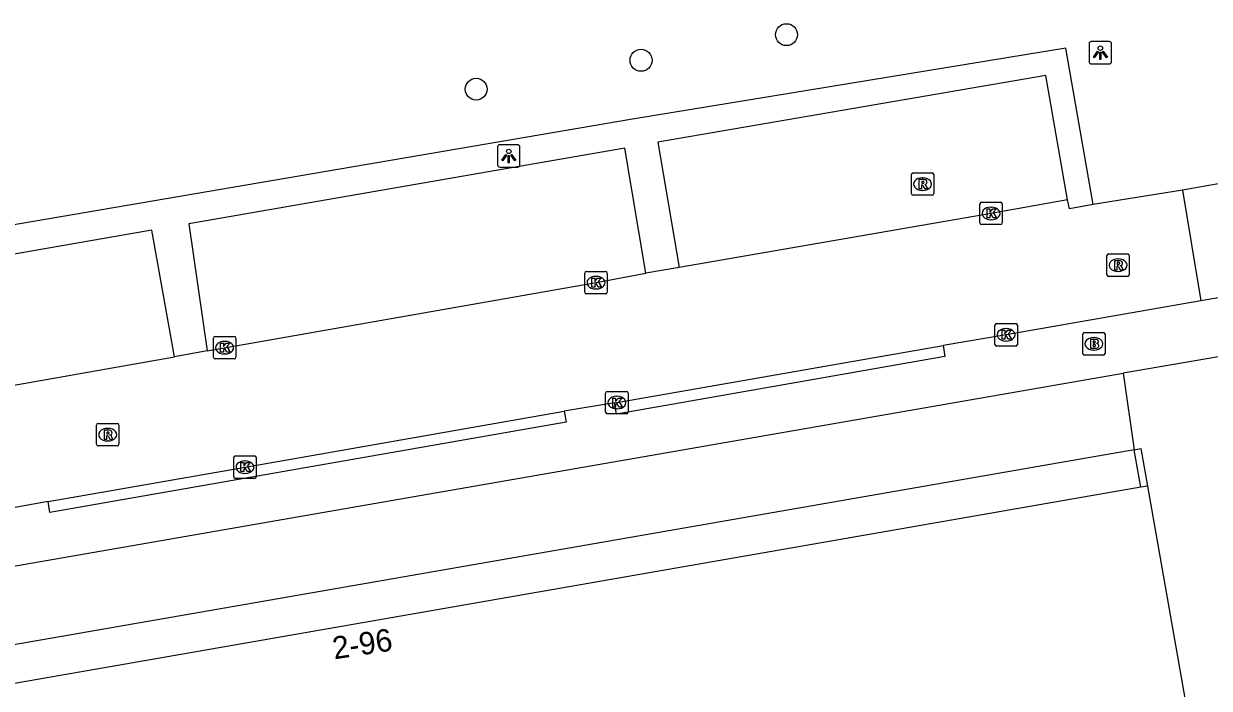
# Model space of a CAD drawing. Extents: x 162880 to 165536, y 384011 to 385179.
# Drawn here: x 164359 to 164411.8, y 384944.4 to 384974 of the extents above; entities that cross this region are included whole.
import ezdxf

# ---------------------------------------------------------------- set-up
doc = ezdxf.new("R2010")
doc.units = 0
for name, color, linetype in [('IMGEO_Boom', 7, 'Continuous'), ('IMGEO_Brandkraan', 7, 'Continuous'), ('IMGEO_Haag', 7, 'Continuous'), ('IMGEO_Kolk', 7, 'Continuous'), ('IMGEO_Lichtpunt', 7, 'Continuous'), ('IMGEO_Muur', 7, 'Continuous'), ('IMGEO_Pand', 7, 'Continuous'), ('IMGEO_Pand_nummerreeks', 7, 'Continuous'), ('IMGEO_Parkeervlak_open', 7, 'Continuous'), ('IMGEO_Rijbaan_lokaal_open', 7, 'Continuous'), ('IMGEO_Rioolput', 7, 'Continuous'), ('IMGEO_Voetpad_open', 7, 'Continuous')]:
    doc.layers.add(name, color=color, linetype=linetype)

msp = doc.modelspace()

# ---------------------------------------------------------------- linework, layer by layer
at = {"layer": 'IMGEO_Boom'}
for centre in [(164392.975, 384973.552), (164386.491, 384972.409), (164379.142, 384971.121)]:
    msp.add_circle(centre, 0.489, dxfattribs=at)
at = {"layer": 'IMGEO_Brandkraan'}
for p, q in [((164406.177, 384959.338), (164406.177, 384960.19)), ((164406.252, 384960.264), (164407.104, 384960.264)), ((164407.178, 384960.19), (164407.178, 384959.338)), ((164406.665, 384960.044), (164406.69, 384960.044)), ((164407.104, 384959.264), (164406.252, 384959.264)), ((164406.688, 384959.484), (164406.663, 384959.484))]:
    msp.add_line(p, q, dxfattribs=at)
for points in [[(164406.177, 384959.338), (164406.177, 384960.19)], [(164406.252, 384960.264), (164407.104, 384960.264)], [(164407.178, 384960.19), (164407.178, 384959.338)], [(164406.525, 384959.964), (164406.525, 384959.564), (164406.738, 384959.564)], [(164406.756, 384959.964), (164406.525, 384959.964)], [(164406.704, 384959.883), (164406.65, 384959.883), (164406.65, 384959.807)], [(164406.65, 384959.807), (164406.703, 384959.807)], [(164406.712, 384959.731), (164406.65, 384959.731), (164406.65, 384959.65)], [(164406.65, 384959.65), (164406.712, 384959.65)], [(164407.104, 384959.264), (164406.252, 384959.264)]]:
    msp.add_lwpolyline(points, dxfattribs=at)
for centre, radius, start, end in [((164406.254, 384960.188), 0.0765, 91.552, 178.448), ((164406.254, 384960.188), 0.0765, 91.552, 178.448), ((164407.102, 384960.188), 0.0765, 1.552, 88.448), ((164407.102, 384960.188), 0.0765, 1.552, 88.448), ((164406.705, 384959.845), 0.0379, 267.8285, 90.9355), ((164406.713, 384959.69), 0.0404, 269.8759, 90.5077), ((164406.76, 384959.819), 0.145, 59.4692, 91.5367), ((164406.785, 384959.866), 0.0922, 285.5137, 58.1501), ((164406.79, 384959.674), 0.105, 301.3115, 78.989), ((164406.254, 384959.34), 0.0765, 181.552, 268.448), ((164406.254, 384959.34), 0.0765, 181.552, 268.448), ((164406.744, 384959.815), 0.251, 268.6676, 293.5347), ((164407.102, 384959.34), 0.0765, 271.552, 358.448), ((164407.102, 384959.34), 0.0765, 271.552, 358.448)]:
    msp.add_arc(centre, radius, start, end, dxfattribs=at)
for centre, major_axis, ratio, start_param, end_param in [((164406.664, 384959.764), (-0.387, 0.002), 0.722429, 4.712389, 7.853982), ((164406.689, 384959.764), (-0.39, 0.002), 0.717154, 1.570796, 4.712389)]:
    msp.add_ellipse(centre, major_axis=major_axis, ratio=ratio, start_param=start_param, end_param=end_param, dxfattribs=at)
at = {"layer": 'IMGEO_Haag'}
msp.add_lwpolyline([(164406.639, 384965.979), (164405.43, 384972.953), (164386.113, 384969.787), (164313.12, 384957.316), (164312.822, 384959.468), (164311.177, 384959.12)], dxfattribs=at)
at = {"layer": 'IMGEO_Kolk'}
for p, q in [((164401.593, 384965.153), (164401.593, 384966.005)), ((164401.668, 384966.079), (164402.52, 384966.079)), ((164402.594, 384966.005), (164402.594, 384965.153)), ((164402.081, 384965.859), (164402.106, 384965.859)), ((164402.52, 384965.079), (164401.668, 384965.079)), ((164402.104, 384965.299), (164402.079, 384965.299)), ((164383.982, 384962.067), (164383.982, 384962.919)), ((164384.057, 384962.993), (164384.909, 384962.993)), ((164384.983, 384962.919), (164384.983, 384962.067)), ((164384.47, 384962.773), (164384.495, 384962.773)), ((164384.909, 384961.993), (164384.057, 384961.993)), ((164384.493, 384962.213), (164384.468, 384962.213)), ((164402.263, 384959.74), (164402.263, 384960.592)), ((164402.338, 384960.666), (164403.19, 384960.666)), ((164402.751, 384960.446), (164402.776, 384960.446)), ((164403.264, 384960.592), (164403.264, 384959.74)), ((164367.429, 384959.167), (164367.429, 384960.019)), ((164367.504, 384960.093), (164368.356, 384960.093)), ((164367.917, 384959.873), (164367.942, 384959.873)), ((164368.43, 384960.019), (164368.43, 384959.167)), ((164403.19, 384959.666), (164402.338, 384959.666)), ((164402.774, 384959.886), (164402.749, 384959.886)), ((164367.94, 384959.313), (164367.915, 384959.313)), ((164368.356, 384959.093), (164367.504, 384959.093)), ((164384.912, 384956.717), (164384.912, 384957.569)), ((164384.987, 384957.643), (164385.839, 384957.643)), ((164385.913, 384957.569), (164385.913, 384956.717)), ((164385.4, 384957.423), (164385.425, 384957.423)), ((164385.839, 384956.643), (164384.987, 384956.643)), ((164385.423, 384956.863), (164385.398, 384956.863)), ((164368.336, 384953.838), (164368.336, 384954.69)), ((164368.411, 384954.764), (164369.263, 384954.764)), ((164368.824, 384954.544), (164368.849, 384954.544)), ((164369.337, 384954.69), (164369.337, 384953.838)), ((164368.847, 384953.984), (164368.822, 384953.984)), ((164369.263, 384953.764), (164368.411, 384953.764))]:
    msp.add_line(p, q, dxfattribs=at)
for points in [[(164401.593, 384965.153), (164401.593, 384966.005)], [(164401.668, 384966.079), (164402.52, 384966.079)], [(164402.594, 384966.005), (164402.594, 384965.153)], [(164401.914, 384965.779), (164402.037, 384965.779), (164402.037, 384965.628), (164402.167, 384965.779), (164402.331, 384965.779), (164402.185, 384965.628), (164402.338, 384965.379), (164402.186, 384965.379), (164402.101, 384965.543), (164402.037, 384965.476), (164402.037, 384965.379), (164401.914, 384965.379), (164401.914, 384965.779)], [(164402.52, 384965.079), (164401.668, 384965.079)], [(164383.982, 384962.067), (164383.982, 384962.919)], [(164384.057, 384962.993), (164384.909, 384962.993)], [(164384.983, 384962.919), (164384.983, 384962.067)], [(164384.303, 384962.693), (164384.426, 384962.693), (164384.426, 384962.542), (164384.556, 384962.693), (164384.72, 384962.693), (164384.574, 384962.542), (164384.727, 384962.293), (164384.575, 384962.293), (164384.49, 384962.457), (164384.426, 384962.39), (164384.426, 384962.293), (164384.303, 384962.293), (164384.303, 384962.693)], [(164384.909, 384961.993), (164384.057, 384961.993)], [(164402.263, 384959.74), (164402.263, 384960.592)], [(164402.338, 384960.666), (164403.19, 384960.666)], [(164402.584, 384960.366), (164402.707, 384960.366), (164402.707, 384960.215), (164402.837, 384960.366), (164403.001, 384960.366), (164402.855, 384960.215), (164403.008, 384959.966), (164402.856, 384959.966), (164402.771, 384960.13), (164402.707, 384960.063), (164402.707, 384959.966), (164402.584, 384959.966), (164402.584, 384960.366)], [(164403.264, 384960.592), (164403.264, 384959.74)], [(164367.429, 384959.167), (164367.429, 384960.019)], [(164367.504, 384960.093), (164368.356, 384960.093)], [(164367.75, 384959.793), (164367.873, 384959.793), (164367.873, 384959.642), (164368.003, 384959.793), (164368.167, 384959.793), (164368.021, 384959.642), (164368.174, 384959.393), (164368.022, 384959.393), (164367.937, 384959.557), (164367.873, 384959.49), (164367.873, 384959.393), (164367.75, 384959.393), (164367.75, 384959.793)], [(164368.43, 384960.019), (164368.43, 384959.167)], [(164403.19, 384959.666), (164402.338, 384959.666)], [(164368.356, 384959.093), (164367.504, 384959.093)], [(164384.912, 384956.717), (164384.912, 384957.569)], [(164384.987, 384957.643), (164385.839, 384957.643)], [(164385.913, 384957.569), (164385.913, 384956.717)], [(164385.233, 384957.343), (164385.356, 384957.343), (164385.356, 384957.192), (164385.486, 384957.343), (164385.65, 384957.343), (164385.504, 384957.192), (164385.657, 384956.943), (164385.505, 384956.943), (164385.42, 384957.107), (164385.356, 384957.04), (164385.356, 384956.943), (164385.233, 384956.943), (164385.233, 384957.343)], [(164385.839, 384956.643), (164384.987, 384956.643)], [(164368.336, 384953.838), (164368.336, 384954.69)], [(164368.411, 384954.764), (164369.263, 384954.764)], [(164368.657, 384954.464), (164368.78, 384954.464), (164368.78, 384954.313), (164368.91, 384954.464), (164369.074, 384954.464), (164368.928, 384954.313), (164369.081, 384954.064), (164368.929, 384954.064), (164368.844, 384954.228), (164368.78, 384954.161), (164368.78, 384954.064), (164368.657, 384954.064), (164368.657, 384954.464)], [(164369.337, 384954.69), (164369.337, 384953.838)], [(164369.263, 384953.764), (164368.411, 384953.764)]]:
    msp.add_lwpolyline(points, dxfattribs=at)
for centre, start, end in [((164401.67, 384966.003), 91.552, 178.448), ((164401.67, 384966.003), 91.552, 178.448), ((164402.518, 384966.003), 1.552, 88.448), ((164402.518, 384966.003), 1.552, 88.448), ((164401.67, 384965.155), 181.552, 268.448), ((164401.67, 384965.155), 181.552, 268.448), ((164402.518, 384965.155), 271.552, 358.448), ((164402.518, 384965.155), 271.552, 358.448), ((164384.059, 384962.917), 91.552, 178.448), ((164384.059, 384962.917), 91.552, 178.448), ((164384.907, 384962.917), 1.552, 88.448), ((164384.907, 384962.917), 1.552, 88.448), ((164384.059, 384962.069), 181.552, 268.448), ((164384.059, 384962.069), 181.552, 268.448), ((164384.907, 384962.069), 271.552, 358.448), ((164384.907, 384962.069), 271.552, 358.448), ((164402.34, 384960.59), 91.552, 178.448), ((164402.34, 384960.59), 91.552, 178.448), ((164403.188, 384960.59), 1.552, 88.448), ((164403.188, 384960.59), 1.552, 88.448), ((164367.506, 384960.017), 91.552, 178.448), ((164367.506, 384960.017), 91.552, 178.448), ((164368.354, 384960.017), 1.552, 88.448), ((164368.354, 384960.017), 1.552, 88.448), ((164402.34, 384959.742), 181.552, 268.448), ((164402.34, 384959.742), 181.552, 268.448), ((164403.188, 384959.742), 271.552, 358.448), ((164403.188, 384959.742), 271.552, 358.448), ((164367.506, 384959.169), 181.552, 268.448), ((164367.506, 384959.169), 181.552, 268.448), ((164368.354, 384959.169), 271.552, 358.448), ((164368.354, 384959.169), 271.552, 358.448), ((164384.989, 384957.567), 91.552, 178.448), ((164384.989, 384957.567), 91.552, 178.448), ((164385.837, 384957.567), 1.552, 88.448), ((164385.837, 384957.567), 1.552, 88.448), ((164384.989, 384956.719), 181.552, 268.448), ((164384.989, 384956.719), 181.552, 268.448), ((164385.837, 384956.719), 271.552, 358.448), ((164385.837, 384956.719), 271.552, 358.448), ((164368.413, 384954.688), 91.552, 178.448), ((164368.413, 384954.688), 91.552, 178.448), ((164369.261, 384954.688), 1.552, 88.448), ((164369.261, 384954.688), 1.552, 88.448), ((164368.413, 384953.84), 181.552, 268.448), ((164368.413, 384953.84), 181.552, 268.448), ((164369.261, 384953.84), 271.552, 358.448), ((164369.261, 384953.84), 271.552, 358.448)]:
    msp.add_arc(centre, 0.0765, start, end, dxfattribs=at)
for centre, major_axis, ratio, start_param, end_param in [((164402.08, 384965.579), (-0.387, 0.002), 0.722429, 4.712389, 7.853982), ((164402.105, 384965.579), (-0.39, 0.002), 0.717154, 1.570796, 4.712389), ((164384.469, 384962.493), (-0.387, 0.002), 0.722429, 4.712389, 7.853982), ((164384.494, 384962.493), (-0.39, 0.002), 0.717154, 1.570796, 4.712389), ((164402.75, 384960.166), (-0.387, 0.002), 0.722429, 4.712389, 7.853982), ((164402.775, 384960.166), (-0.39, 0.002), 0.717154, 1.570796, 4.712389), ((164367.916, 384959.593), (-0.387, 0.002), 0.722429, 4.712389, 7.853982), ((164367.941, 384959.593), (-0.39, 0.002), 0.717154, 1.570796, 4.712389), ((164385.399, 384957.143), (-0.387, 0.002), 0.722429, 4.712389, 7.853982), ((164385.424, 384957.143), (-0.39, 0.002), 0.717154, 1.570796, 4.712389), ((164368.823, 384954.264), (-0.387, 0.002), 0.722429, 4.712389, 7.853982), ((164368.848, 384954.264), (-0.39, 0.002), 0.717154, 1.570796, 4.712389)]:
    msp.add_ellipse(centre, major_axis=major_axis, ratio=ratio, start_param=start_param, end_param=end_param, dxfattribs=at)
at = {"layer": 'IMGEO_Lichtpunt'}
for p, q in [((164406.465, 384973.152), (164406.465, 384972.345)), ((164406.465, 384973.152), (164406.465, 384972.345)), ((164407.367, 384973.247), (164406.559, 384973.247)), ((164407.367, 384973.247), (164406.559, 384973.247)), ((164407.461, 384972.345), (164407.461, 384973.152)), ((164407.461, 384972.345), (164407.461, 384973.152)), ((164406.559, 384972.251), (164407.367, 384972.251)), ((164406.559, 384972.251), (164407.367, 384972.251)), ((164380.998, 384968.642), (164380.19, 384968.642)), ((164380.998, 384968.642), (164380.19, 384968.642)), ((164380.096, 384968.547), (164380.096, 384967.74)), ((164380.096, 384968.547), (164380.096, 384967.74)), ((164381.092, 384967.74), (164381.092, 384968.547)), ((164381.092, 384967.74), (164381.092, 384968.547)), ((164380.19, 384967.646), (164380.998, 384967.646)), ((164380.19, 384967.646), (164380.998, 384967.646))]:
    msp.add_line(p, q, dxfattribs=at)
for points in [[(164406.839, 384972.816), (164406.878, 384972.788), (164406.69, 384972.526), (164406.652, 384972.553), (164406.839, 384972.816)], [(164406.941, 384972.768), (164406.988, 384972.768), (164406.988, 384972.446), (164406.941, 384972.446), (164406.941, 384972.768)], [(164407.051, 384972.788), (164407.089, 384972.815), (164407.276, 384972.553), (164407.237, 384972.525), (164407.051, 384972.788)], [(164380.47, 384968.211), (164380.509, 384968.183), (164380.321, 384967.921), (164380.283, 384967.948), (164380.47, 384968.211)], [(164380.572, 384968.163), (164380.619, 384968.163), (164380.619, 384967.841), (164380.572, 384967.841), (164380.572, 384968.163)], [(164380.682, 384968.183), (164380.72, 384968.21), (164380.907, 384967.948), (164380.868, 384967.92), (164380.682, 384968.183)]]:
    msp.add_lwpolyline(points, dxfattribs=at)
for centre in [(164406.964, 384972.95), (164380.595, 384968.345)]:
    msp.add_circle(centre, 0.0994, dxfattribs=at)
for centre, start, end in [((164406.559, 384973.152), 90, 180), ((164406.559, 384973.152), 90, 180), ((164407.367, 384973.152), 0, 90), ((164407.367, 384973.152), 0, 90), ((164406.559, 384972.345), 180, 270), ((164406.559, 384972.345), 180, 270), ((164407.367, 384972.345), 270, 0), ((164407.367, 384972.345), 270, 360), ((164380.19, 384968.547), 90, 180), ((164380.19, 384968.547), 90, 180), ((164380.998, 384968.547), 0, 90), ((164380.998, 384968.547), 0, 90), ((164380.19, 384967.74), 180, 270), ((164380.19, 384967.74), 180, 270), ((164380.998, 384967.74), 270, 0), ((164380.998, 384967.74), 270, 360)]:
    msp.add_arc(centre, 0.0946, start, end, dxfattribs=at)
at = {"layer": 'IMGEO_Muur'}
for points in [[(164408.469, 384955.043), (164408.764, 384955.094), (164409.059, 384953.421)], [(164408.764, 384953.37), (164408.469, 384955.043)]]:
    msp.add_lwpolyline(points, dxfattribs=at)
at = {"layer": 'IMGEO_Pand'}
for points in [[(164409.059, 384953.421), (164411.011, 384942.36), (164336.268, 384929.356), (164334.073, 384942.077)], [(164408.764, 384953.37), (164352.413, 384943.549)], [(164409.059, 384953.421), (164408.764, 384953.37)]]:
    msp.add_lwpolyline(points, dxfattribs=at)
at = {"layer": 'IMGEO_Parkeervlak_open'}
for points in [[(164405.503, 384966.185), (164404.535, 384971.736), (164387.234, 384968.755), (164388.191, 384963.162)], [(164386.709, 384962.909), (164385.762, 384968.492), (164366.331, 384965.118), (164367.149, 384959.457)], [(164365.687, 384959.189), (164364.683, 384964.83), (164346.694, 384961.698), (164347.676, 384955.995)], [(164407.984, 384958.459), (164408.469, 384955.043)]]:
    msp.add_lwpolyline(points, dxfattribs=at)
at = {"layer": 'IMGEO_Rijbaan_lokaal_open'}
for points in [[(164413.321, 384967.095), (164410.624, 384966.624)], [(164410.624, 384966.624), (164406.639, 384965.979)], [(164410.624, 384966.624), (164411.437, 384961.677)], [(164405.503, 384966.185), (164402.094, 384965.58), (164388.191, 384963.162)], [(164406.639, 384965.979), (164405.585, 384965.778), (164405.503, 384966.185)], [(164367.149, 384959.457), (164384.483, 384962.494), (164386.709, 384962.909)], [(164388.191, 384963.162), (164386.709, 384962.909)], [(164414.134, 384962.136), (164411.437, 384961.677)], [(164411.437, 384961.677), (164402.764, 384960.167), (164399.953, 384959.685)], [(164385.308, 384957.125), (164385.414, 384957.142), (164399.953, 384959.685)], [(164347.676, 384955.995), (164365.687, 384959.189)], [(164367.149, 384959.457), (164365.687, 384959.189)], [(164385.308, 384957.125), (164383.068, 384956.757)], [(164360.058, 384952.739), (164368.837, 384954.263), (164383.068, 384956.757)], [(164360.058, 384952.739), (164357.669, 384952.299)]]:
    msp.add_lwpolyline(points, dxfattribs=at)
at = {"layer": 'IMGEO_Rioolput'}
for p, q in [((164398.539, 384966.462), (164398.539, 384967.314)), ((164398.614, 384967.388), (164399.466, 384967.388)), ((164399.027, 384967.168), (164399.052, 384967.168)), ((164399.54, 384967.314), (164399.54, 384966.462)), ((164399.05, 384966.608), (164399.025, 384966.608)), ((164399.466, 384966.388), (164398.614, 384966.388)), ((164407.253, 384962.845), (164407.253, 384963.697)), ((164407.328, 384963.771), (164408.18, 384963.771)), ((164407.741, 384963.551), (164407.766, 384963.551)), ((164408.254, 384963.697), (164408.254, 384962.845)), ((164407.764, 384962.991), (164407.739, 384962.991)), ((164408.18, 384962.771), (164407.328, 384962.771)), ((164362.215, 384955.286), (164362.215, 384956.138)), ((164362.29, 384956.212), (164363.142, 384956.212)), ((164362.703, 384955.992), (164362.728, 384955.992)), ((164363.216, 384956.138), (164363.216, 384955.286)), ((164362.726, 384955.432), (164362.701, 384955.432)), ((164363.142, 384955.212), (164362.29, 384955.212))]:
    msp.add_line(p, q, dxfattribs=at)
for points in [[(164398.539, 384966.462), (164398.539, 384967.314)], [(164398.614, 384967.388), (164399.466, 384967.388)], [(164399.128, 384967.086), (164398.876, 384967.088), (164398.876, 384966.688)], [(164399.54, 384967.314), (164399.54, 384966.462)], [(164398.876, 384966.688), (164399, 384966.688), (164399, 384966.85), (164399.011, 384966.85)], [(164399.054, 384967.007), (164399, 384967.007), (164399, 384966.926)], [(164399, 384966.926), (164399.052, 384966.926)], [(164399.058, 384966.821), (164399.129, 384966.688), (164399.269, 384966.688), (164399.204, 384966.814)], [(164399.466, 384966.388), (164398.614, 384966.388)], [(164407.253, 384962.845), (164407.253, 384963.697)], [(164407.328, 384963.771), (164408.18, 384963.771)], [(164407.842, 384963.469), (164407.59, 384963.471), (164407.59, 384963.071)], [(164407.768, 384963.39), (164407.714, 384963.39), (164407.714, 384963.309)], [(164408.254, 384963.697), (164408.254, 384962.845)], [(164407.59, 384963.071), (164407.714, 384963.071), (164407.714, 384963.233), (164407.725, 384963.233)], [(164407.714, 384963.309), (164407.766, 384963.309)], [(164407.772, 384963.204), (164407.843, 384963.071), (164407.983, 384963.071), (164407.918, 384963.197)], [(164408.18, 384962.771), (164407.328, 384962.771)], [(164362.215, 384955.286), (164362.215, 384956.138)], [(164362.29, 384956.212), (164363.142, 384956.212)], [(164363.216, 384956.138), (164363.216, 384955.286)], [(164362.804, 384955.91), (164362.552, 384955.912), (164362.552, 384955.512)], [(164362.552, 384955.512), (164362.676, 384955.512), (164362.676, 384955.674), (164362.687, 384955.674)], [(164362.73, 384955.831), (164362.676, 384955.831), (164362.676, 384955.75)], [(164362.676, 384955.75), (164362.728, 384955.75)], [(164362.734, 384955.645), (164362.805, 384955.512), (164362.945, 384955.512), (164362.88, 384955.638)], [(164363.142, 384955.212), (164362.29, 384955.212)]]:
    msp.add_lwpolyline(points, dxfattribs=at)
for centre, radius, start, end in [((164398.616, 384967.312), 0.0765, 91.552, 178.448), ((164398.616, 384967.312), 0.0765, 91.552, 178.448), ((164399.127, 384966.976), 0.109, 350.3612, 89.416), ((164399.464, 384967.312), 0.0765, 1.552, 88.448), ((164399.464, 384967.312), 0.0765, 1.552, 88.448), ((164399.01, 384966.797), 0.0533, 26.0293, 88.6989), ((164399.036, 384967.115), 0.19, 274.7715, 282.9687), ((164399.06, 384966.911), 0.0964, 77.0061, 93.1865), ((164399.074, 384966.968), 0.0378, 276.6634, 79.6772), ((164399.125, 384966.976), 0.112, 277.5842, 350.9817), ((164399.109, 384966.761), 0.108, 29.5134, 73.7905), ((164398.616, 384966.464), 0.0765, 181.552, 268.448), ((164398.616, 384966.464), 0.0765, 181.552, 268.448), ((164399.464, 384966.464), 0.0765, 271.552, 358.448), ((164399.464, 384966.464), 0.0765, 271.552, 358.448), ((164407.33, 384963.695), 0.0765, 91.552, 178.448), ((164407.33, 384963.695), 0.0765, 91.552, 178.448), ((164407.774, 384963.294), 0.0964, 77.0061, 93.1865), ((164407.788, 384963.351), 0.0378, 276.6634, 79.6772), ((164407.841, 384963.359), 0.109, 350.3612, 89.416), ((164407.839, 384963.359), 0.112, 277.5842, 350.9817), ((164408.178, 384963.695), 0.0765, 1.552, 88.448), ((164408.178, 384963.695), 0.0765, 1.552, 88.448), ((164407.33, 384962.847), 0.0765, 181.552, 268.448), ((164407.33, 384962.847), 0.0765, 181.552, 268.448), ((164407.724, 384963.18), 0.0533, 26.0293, 88.6989), ((164407.75, 384963.498), 0.19, 274.7715, 282.9687), ((164407.823, 384963.144), 0.108, 29.5134, 73.7905), ((164408.178, 384962.847), 0.0765, 271.552, 358.448), ((164408.178, 384962.847), 0.0765, 271.552, 358.448), ((164362.292, 384956.136), 0.0765, 91.552, 178.448), ((164362.292, 384956.136), 0.0765, 91.552, 178.448), ((164363.14, 384956.136), 0.0765, 1.552, 88.448), ((164363.14, 384956.136), 0.0765, 1.552, 88.448), ((164362.686, 384955.621), 0.0533, 26.0293, 88.6989), ((164362.712, 384955.939), 0.19, 274.7715, 282.9687), ((164362.736, 384955.735), 0.0964, 77.0061, 93.1865), ((164362.75, 384955.792), 0.0378, 276.6634, 79.6772), ((164362.803, 384955.8), 0.109, 350.3612, 89.416), ((164362.801, 384955.8), 0.112, 277.5842, 350.9817), ((164362.785, 384955.585), 0.108, 29.5134, 73.7905), ((164362.292, 384955.288), 0.0765, 181.552, 268.448), ((164362.292, 384955.288), 0.0765, 181.552, 268.448), ((164363.14, 384955.288), 0.0765, 271.552, 358.448), ((164363.14, 384955.288), 0.0765, 271.552, 358.448)]:
    msp.add_arc(centre, radius, start, end, dxfattribs=at)
for centre, major_axis, ratio, start_param, end_param in [((164399.026, 384966.888), (-0.387, 0.002), 0.722429, 4.712389, 7.853982), ((164399.051, 384966.888), (-0.39, 0.002), 0.717154, 1.570796, 4.712389), ((164407.74, 384963.271), (-0.387, 0.002), 0.722429, 4.712389, 7.853982), ((164407.765, 384963.271), (-0.39, 0.002), 0.717154, 1.570796, 4.712389), ((164362.702, 384955.712), (-0.387, 0.002), 0.722429, 4.712389, 7.853982), ((164362.727, 384955.712), (-0.39, 0.002), 0.717154, 1.570796, 4.712389)]:
    msp.add_ellipse(centre, major_axis=major_axis, ratio=ratio, start_param=start_param, end_param=end_param, dxfattribs=at)
at = {"layer": 'IMGEO_Voetpad_open'}
for points in [[(164399.953, 384959.685), (164400.039, 384959.193), (164385.394, 384956.633), (164385.308, 384957.125)], [(164413.79, 384959.457), (164407.984, 384958.459)], [(164352.113, 384945.222), (164351.501, 384948.627), (164407.984, 384958.459)], [(164383.068, 384956.757), (164383.154, 384956.265), (164360.144, 384952.247), (164360.058, 384952.739)], [(164408.469, 384955.043), (164352.113, 384945.222)]]:
    msp.add_lwpolyline(points, dxfattribs=at)

# ---------------------------------------------------------------- texts
at = {"layer": 'IMGEO_Pand_nummerreeks'}
msp.add_text('2-96', height=1, rotation=8.6955, dxfattribs=at).set_placement((164372.817, 384945.689))

doc.saveas('drawing.dxf')
